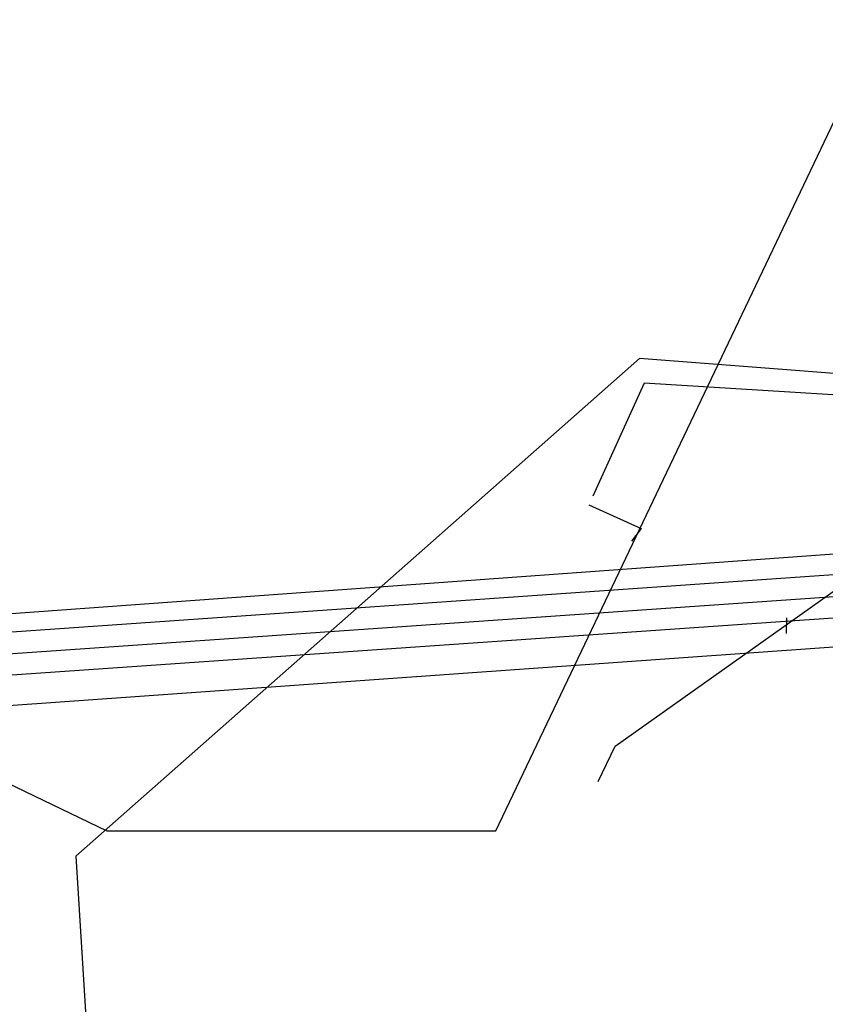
# Model space of a CAD drawing. Header units: metres. Extents: x 2695563 to 2696938, y 1260544 to 1262032.
# Tile 266 of 303: x 2696609 to 2696651, y 1261690 to 1261742. Entities that reach past the tile are written whole.
import ezdxf

# ---------------------------------------------------------------- set-up
doc = ezdxf.new("R2010")
doc.units = ezdxf.units.M
doc.linetypes.add('AUSGEZOGEN', pattern=[0])
for name, color, linetype in [('AW_LK_Haltung', 24, 'AUSGEZOGEN'), ('AW_LK_Trasselinie', 24, 'AUSGEZOGEN'), ('EW_LK_Trasseabs', 1, 'AUSGEZOGEN'), ('FM_LK_SW_TRASSEKANTE', 94, 'AUSGEZOGEN')]:
    doc.layers.add(name, color=color, linetype=linetype)

# ---------------------------------------------------------------- blocks, each defined once
blk = doc.blocks.new('COMPLEXOBJECT_1541')
at = {"layer": 'AW_LK_Haltung', "color": 24, "linetype": 'AUSGEZOGEN', "transparency": 33554687}
blk.add_lwpolyline([(6709.351, 11715.539), (6690.908, 11714.558), (6688.488, 11714.43), (6681.929, 11714.081), (6679.831, 11713.969), (6562.5, 11705.81), (6483.786, 11700.323)], dxfattribs=at)
blk = doc.blocks.new('COMPLEXOBJECT_2578')
at = {"layer": 'EW_LK_Trasseabs', "color": 1, "linetype": 'AUSGEZOGEN', "transparency": 33554687}
blk.add_lwpolyline([(6687.374, 11711.829), (6677.882, 11711.242), (6484.478, 11697.478)], dxfattribs=at)

msp = doc.modelspace()

# ---------------------------------------------------------------- linework, layer by layer
at = {"layer": 'AW_LK_Haltung', "color": 24, "linetype": 'AUSGEZOGEN', "transparency": 33554687}
for p, q in [((2696680.8, 1261716.093), (2696597.669, 1261710.066)), ((2696649.113, 1261709.822), (2696649.136, 1261710.648))]:
    msp.add_line(p, q, dxfattribs=at)
at = {"layer": 'AW_LK_Trasselinie', "color": 24, "linetype": 'AUSGEZOGEN', "transparency": 33554687}
for p, q in [((2696681.73, 1261715.01), (2696563.47, 1261706.74)), ((2696680.86, 1261712.67), (2696563.47, 1261704.5))]:
    msp.add_line(p, q, dxfattribs=at)
at = {"layer": 'EW_LK_Trasseabs', "color": 1, "linetype": 'AUSGEZOGEN', "transparency": 33554687}
msp.add_line((2696559.164, 1261725.609), (2696613.482, 1261699.47), dxfattribs=at)
msp.add_lwpolyline([(2696613.482, 1261699.47), (2696633.867, 1261699.47), (2696654.137, 1261742.012)], dxfattribs=at)
at = {"layer": 'FM_LK_SW_TRASSEKANTE', "color": 94, "linetype": 'AUSGEZOGEN', "transparency": 33554687}
for points in [[(2696662.74, 1261719.96), (2696659.111, 1261722.88), (2696641.4, 1261724.24), (2696628.053, 1261712.451), (2696611.85, 1261698.14), (2696613.3, 1261674.78), (2696614.116, 1261671.447), (2696614.485, 1261669.933), (2696615.229, 1261666.836), (2696611.18, 1261666.021), (2696610.324, 1261667.034), (2696610.141, 1261667.8)], [(2696662.74, 1261719.96), (2696659.18, 1261721.87), (2696641.65, 1261722.95), (2696638.96, 1261717.03)], [(2696639.23, 1261702.06), (2696640.12, 1261703.91), (2696662.74, 1261719.96)], [(2696638.755, 1261716.577), (2696641.486, 1261715.336), (2696640.981, 1261714.67)]]:
    msp.add_lwpolyline(points, dxfattribs=at)

# ---------------------------------------------------------------- block references
at = {"layer": 'AW_LK_Haltung', "color": 24, "linetype": 'AUSGEZOGEN', "lineweight": -3, "transparency": 33554687}
msp.add_blockref('COMPLEXOBJECT_1541', (2690000.97, 1249999.81), dxfattribs=at)
at = {"layer": 'EW_LK_Trasseabs', "color": 1, "linetype": 'AUSGEZOGEN', "lineweight": -3, "transparency": 33554687}
msp.add_blockref('COMPLEXOBJECT_2578', (2690000.97, 1249999.81), dxfattribs=at)

doc.saveas('drawing.dxf')
